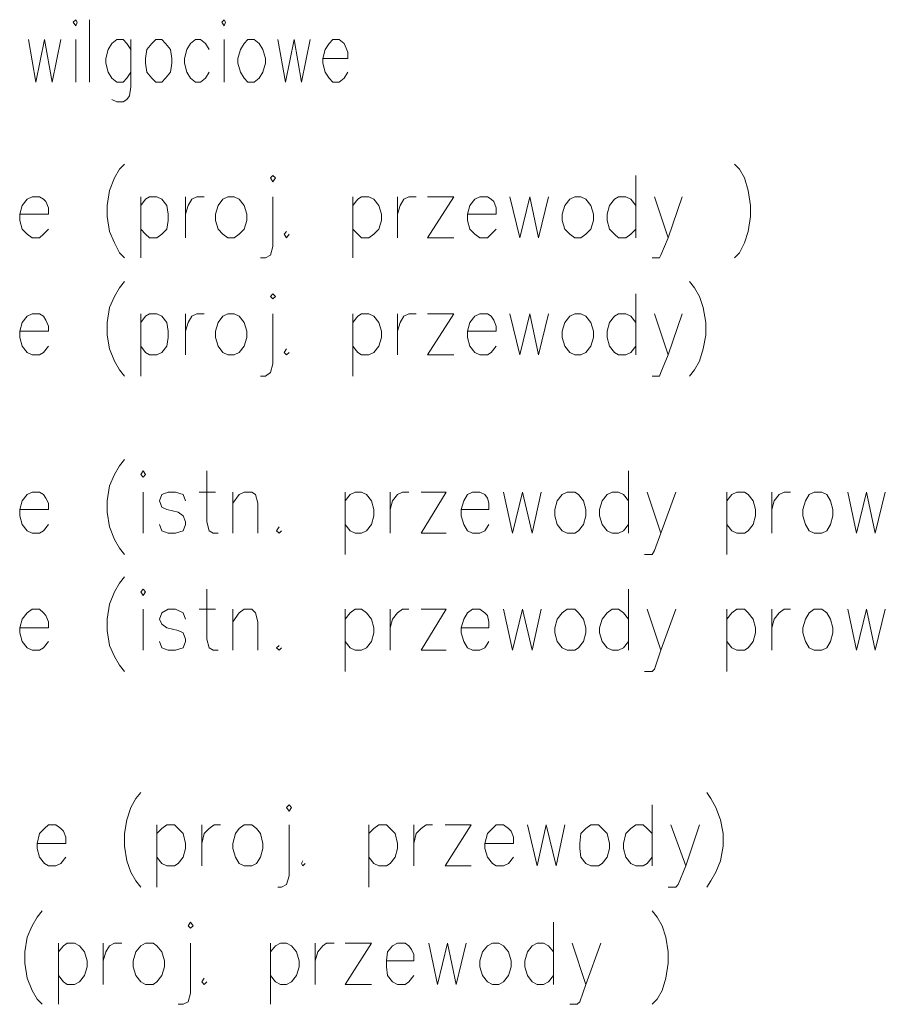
# Model space of a CAD drawing. Header units: inches. Extents: x 1504 to 12593, y -807 to 3183.
# Tile 259 of 271: x 8481 to 8774, y 1583 to 1917. Entities that reach past the tile are written whole.
import ezdxf

# ---------------------------------------------------------------- set-up
doc = ezdxf.new("R2010")
doc.units = ezdxf.units.IN
doc.header["$MEASUREMENT"] = 0
doc.layers.add('at_Entity', color=7, linetype='Continuous')

msp = doc.modelspace()

# ---------------------------------------------------------------- linework, layer by layer
at = {"layer": 'at_Entity', "color": 7, "lineweight": 15}
for p, q in [((8500.09, 1917.02), (8499.24, 1916.18)), ((8499.24, 1916.18), (8500.09, 1914.91)), ((8500.51, 1916.18), (8500.09, 1917.02)), ((8500.09, 1914.91), (8500.51, 1916.18)), ((8504.74, 1895.9), (8504.74, 1917.02)), ((8550.36, 1917.02), (8549.51, 1916.18)), ((8549.51, 1916.18), (8550.36, 1914.91)), ((8550.78, 1916.18), (8550.36, 1917.02)), ((8550.36, 1914.91), (8550.78, 1916.18)), ((8484.04, 1910.26), (8486.57, 1895.9)), ((8486.57, 1895.9), (8489.53, 1910.26)), ((8489.53, 1910.26), (8492.06, 1895.9)), ((8492.06, 1895.9), (8495.02, 1910.26)), ((8500.09, 1910.26), (8500.09, 1895.9)), ((8512.34, 1908.99), (8511.07, 1906.88)), ((8514.03, 1910.26), (8512.34, 1908.99)), ((8516.14, 1910.26), (8514.03, 1910.26)), ((8517.41, 1908.99), (8516.14, 1910.26)), ((8518.67, 1906.88), (8517.41, 1908.99)), ((8518.67, 1910.26), (8518.67, 1894.21)), ((8525.85, 1908.99), (8524.17, 1906.88)), ((8527.13, 1910.26), (8525.85, 1908.99)), ((8529.23, 1910.26), (8527.13, 1910.26)), ((8530.51, 1908.99), (8529.23, 1910.26)), ((8532.19, 1906.88), (8530.51, 1908.99)), ((8538.95, 1908.99), (8537.69, 1906.88)), ((8540.64, 1910.26), (8538.95, 1908.99)), ((8542.33, 1910.26), (8540.64, 1910.26)), ((8544.02, 1908.99), (8542.33, 1910.26)), ((8545.29, 1906.88), (8544.02, 1908.99)), ((8550.36, 1910.26), (8550.36, 1895.9)), ((8557.11, 1908.99), (8555.84, 1906.88)), ((8558.38, 1910.26), (8557.11, 1908.99)), ((8560.49, 1910.26), (8558.38, 1910.26)), ((8562.18, 1908.99), (8560.49, 1910.26)), ((8563.45, 1906.88), (8562.18, 1908.99)), ((8568.52, 1910.26), (8571.05, 1895.9)), ((8571.05, 1895.9), (8574.01, 1910.26)), ((8574.01, 1910.26), (8576.54, 1895.9)), ((8576.54, 1895.9), (8579.5, 1910.26)), ((8585.84, 1908.99), (8584.57, 1906.88)), ((8587.1, 1910.26), (8585.84, 1908.99)), ((8589.22, 1910.26), (8587.1, 1910.26)), ((8590.91, 1908.99), (8589.22, 1910.26)), ((8591.33, 1908.15), (8590.91, 1908.99)), ((8511.07, 1906.88), (8510.23, 1903.92)), ((8524.17, 1906.88), (8523.74, 1903.92)), ((8532.61, 1903.92), (8532.19, 1906.88)), ((8537.69, 1906.88), (8536.84, 1903.92)), ((8555.84, 1906.88), (8555, 1903.92)), ((8564.3, 1903.92), (8563.45, 1906.88)), ((8584.57, 1906.88), (8583.73, 1903.92)), ((8592.17, 1906.04), (8591.33, 1908.15)), ((8592.17, 1903.92), (8592.17, 1906.04)), ((8510.23, 1903.92), (8510.23, 1902.24)), ((8510.23, 1902.24), (8511.07, 1899.28)), ((8523.74, 1903.92), (8523.74, 1902.24)), ((8523.74, 1902.24), (8524.17, 1899.28)), ((8532.19, 1899.28), (8532.61, 1902.24)), ((8532.61, 1902.24), (8532.61, 1903.92)), ((8536.84, 1903.92), (8536.84, 1902.24)), ((8536.84, 1902.24), (8537.69, 1899.28)), ((8555, 1903.92), (8555, 1902.24)), ((8555, 1902.24), (8555.84, 1899.28)), ((8563.45, 1899.28), (8564.3, 1902.24)), ((8564.3, 1902.24), (8564.3, 1903.92)), ((8583.73, 1903.92), (8592.17, 1903.92)), ((8583.73, 1903.92), (8583.73, 1902.24)), ((8583.73, 1902.24), (8584.57, 1899.28)), ((8511.07, 1899.28), (8512.34, 1897.17)), ((8517.41, 1897.17), (8518.67, 1899.28)), ((8524.17, 1899.28), (8525.85, 1897.17)), ((8530.51, 1897.17), (8532.19, 1899.28)), ((8537.69, 1899.28), (8538.95, 1897.17)), ((8544.02, 1897.17), (8545.29, 1899.28)), ((8555.84, 1899.28), (8557.11, 1897.17)), ((8562.18, 1897.17), (8563.45, 1899.28)), ((8584.57, 1899.28), (8585.84, 1897.17)), ((8590.91, 1897.17), (8592.17, 1899.28)), ((8512.34, 1897.17), (8514.03, 1895.9)), ((8514.03, 1895.9), (8516.14, 1895.9)), ((8516.14, 1895.9), (8517.41, 1897.17)), ((8525.85, 1897.17), (8527.13, 1895.9)), ((8527.13, 1895.9), (8529.23, 1895.9)), ((8529.23, 1895.9), (8530.51, 1897.17)), ((8538.95, 1897.17), (8540.64, 1895.9)), ((8540.64, 1895.9), (8542.33, 1895.9)), ((8542.33, 1895.9), (8544.02, 1897.17)), ((8557.11, 1897.17), (8558.38, 1895.9)), ((8558.38, 1895.9), (8560.49, 1895.9)), ((8560.49, 1895.9), (8562.18, 1897.17)), ((8585.84, 1897.17), (8587.1, 1895.9)), ((8587.1, 1895.9), (8589.22, 1895.9)), ((8589.22, 1895.9), (8590.91, 1897.17)), ((8518.67, 1894.21), (8518.25, 1891.25)), ((8514.03, 1889.14), (8512.34, 1889.99)), ((8516.14, 1889.14), (8514.03, 1889.14)), ((8517.41, 1889.99), (8516.14, 1889.14)), ((8518.25, 1891.25), (8517.41, 1889.99)), ((8514.87, 1866.33), (8513.18, 1863.37)), ((8516.56, 1868.02), (8514.87, 1866.33)), ((8723.12, 1868.02), (8724.81, 1866.33)), ((8724.81, 1866.33), (8726.5, 1863.37)), ((8513.18, 1863.37), (8511.49, 1859.15)), ((8566.83, 1864.22), (8565.99, 1863.37)), ((8565.99, 1863.37), (8566.83, 1862.11)), ((8567.67, 1863.37), (8566.83, 1864.22)), ((8566.83, 1862.11), (8567.67, 1863.37)), ((8689.75, 1864.22), (8689.75, 1843.1)), ((8726.5, 1863.37), (8727.76, 1859.15)), ((8511.49, 1859.15), (8510.65, 1854.08)), ((8727.76, 1859.15), (8728.61, 1854.08)), ((8483.62, 1856.19), (8481.93, 1854.08)), ((8485.31, 1857.04), (8483.62, 1856.19)), ((8487.84, 1857.04), (8485.31, 1857.04)), ((8489.11, 1856.19), (8487.84, 1857.04)), ((8489.95, 1855.35), (8489.11, 1856.19)), ((8522.05, 1857.04), (8522.05, 1836.34)), ((8522.05, 1854.08), (8523.74, 1856.19)), ((8523.74, 1856.19), (8525.01, 1857.04)), ((8525.01, 1857.04), (8527.54, 1857.04)), ((8527.54, 1857.04), (8529.23, 1856.19)), ((8529.23, 1856.19), (8530.92, 1854.08)), ((8537.26, 1843.1), (8537.26, 1857.04)), ((8538.1, 1854.08), (8539.37, 1856.19)), ((8539.37, 1856.19), (8541.06, 1857.04)), ((8541.06, 1857.04), (8543.59, 1857.04)), ((8549.93, 1856.19), (8548.25, 1854.08)), ((8551.62, 1857.04), (8549.93, 1856.19)), ((8553.74, 1857.04), (8551.62, 1857.04)), ((8555.43, 1856.19), (8553.74, 1857.04)), ((8557.11, 1854.08), (8555.43, 1856.19)), ((8566.83, 1857.04), (8566.83, 1840.14)), ((8593.86, 1857.04), (8593.86, 1836.34)), ((8593.86, 1854.08), (8595.55, 1856.19)), ((8595.55, 1856.19), (8596.82, 1857.04)), ((8596.82, 1857.04), (8599.35, 1857.04)), ((8599.35, 1857.04), (8601.04, 1856.19)), ((8601.04, 1856.19), (8602.73, 1854.08)), ((8609.07, 1843.1), (8609.07, 1857.04)), ((8609.91, 1854.08), (8611.18, 1856.19)), ((8611.18, 1856.19), (8612.87, 1857.04)), ((8612.87, 1857.04), (8615.4, 1857.04)), ((8619.21, 1857.04), (8628.08, 1857.04)), ((8628.08, 1857.04), (8619.21, 1843.1)), ((8635.26, 1856.19), (8633.57, 1854.08)), ((8636.95, 1857.04), (8635.26, 1856.19)), ((8639.48, 1857.04), (8636.95, 1857.04)), ((8640.75, 1856.19), (8639.48, 1857.04)), ((8641.6, 1855.35), (8640.75, 1856.19)), ((8647.09, 1857.04), (8650.47, 1843.1)), ((8650.47, 1843.1), (8653.84, 1857.04)), ((8653.84, 1857.04), (8656.8, 1843.1)), ((8656.8, 1843.1), (8660.18, 1857.04)), ((8667.36, 1856.19), (8665.67, 1854.08)), ((8669.05, 1857.04), (8667.36, 1856.19)), ((8671.16, 1857.04), (8669.05, 1857.04)), ((8672.85, 1856.19), (8671.16, 1857.04)), ((8674.54, 1854.08), (8672.85, 1856.19)), ((8682.57, 1856.19), (8680.88, 1854.08)), ((8683.83, 1857.04), (8682.57, 1856.19)), ((8686.37, 1857.04), (8683.83, 1857.04)), ((8688.06, 1856.19), (8686.37, 1857.04)), ((8689.75, 1854.08), (8688.06, 1856.19)), ((8696.08, 1857.04), (8700.73, 1843.1)), ((8700.73, 1843.1), (8705.38, 1857.04)), ((8481.93, 1854.08), (8481.08, 1851.12)), ((8490.8, 1853.24), (8489.95, 1855.35)), ((8490.8, 1851.12), (8490.8, 1853.24)), ((8510.65, 1854.08), (8510.65, 1850.28)), ((8530.92, 1854.08), (8531.35, 1851.12)), ((8537.26, 1851.12), (8538.1, 1854.08)), ((8548.25, 1854.08), (8547.4, 1851.12)), ((8557.96, 1851.12), (8557.11, 1854.08)), ((8602.73, 1854.08), (8603.58, 1851.12)), ((8609.07, 1851.12), (8609.91, 1854.08)), ((8633.57, 1854.08), (8632.73, 1851.12)), ((8642.44, 1853.24), (8641.6, 1855.35)), ((8642.44, 1851.12), (8642.44, 1853.24)), ((8665.67, 1854.08), (8664.83, 1851.12)), ((8675.39, 1851.12), (8674.54, 1854.08)), ((8680.88, 1854.08), (8680.03, 1851.12)), ((8728.61, 1854.08), (8728.61, 1850.28)), ((8481.08, 1851.12), (8490.8, 1851.12)), ((8481.08, 1851.12), (8481.08, 1849.01)), ((8481.08, 1849.01), (8481.93, 1846.05)), ((8510.65, 1850.28), (8511.49, 1845.21)), ((8531.35, 1849.01), (8530.92, 1846.05)), ((8531.35, 1851.12), (8531.35, 1849.01)), ((8547.4, 1851.12), (8547.4, 1849.01)), ((8547.4, 1849.01), (8548.25, 1846.05)), ((8557.11, 1846.05), (8557.96, 1849.01)), ((8557.96, 1849.01), (8557.96, 1851.12)), ((8603.58, 1849.01), (8602.73, 1846.05)), ((8603.58, 1851.12), (8603.58, 1849.01)), ((8632.73, 1851.12), (8642.44, 1851.12)), ((8632.73, 1851.12), (8632.73, 1849.01)), ((8632.73, 1849.01), (8633.57, 1846.05)), ((8664.83, 1851.12), (8664.83, 1849.01)), ((8664.83, 1849.01), (8665.67, 1846.05)), ((8674.54, 1846.05), (8675.39, 1849.01)), ((8675.39, 1849.01), (8675.39, 1851.12)), ((8680.03, 1851.12), (8680.03, 1849.01)), ((8680.03, 1849.01), (8680.88, 1846.05)), ((8728.61, 1850.28), (8727.76, 1845.21)), ((8481.93, 1846.05), (8483.62, 1844.37)), ((8489.11, 1844.37), (8490.8, 1846.05)), ((8523.74, 1844.37), (8522.05, 1846.05)), ((8530.92, 1846.05), (8529.23, 1844.37)), ((8548.25, 1846.05), (8549.93, 1844.37)), ((8555.43, 1844.37), (8557.11, 1846.05)), ((8595.55, 1844.37), (8593.86, 1846.05)), ((8602.73, 1846.05), (8601.04, 1844.37)), ((8633.57, 1846.05), (8635.26, 1844.37)), ((8640.75, 1844.37), (8642.44, 1846.05)), ((8665.67, 1846.05), (8667.36, 1844.37)), ((8672.85, 1844.37), (8674.54, 1846.05)), ((8680.88, 1846.05), (8682.57, 1844.37)), ((8688.06, 1844.37), (8689.75, 1846.05)), ((8483.62, 1844.37), (8485.31, 1843.1)), ((8485.31, 1843.1), (8487.84, 1843.1)), ((8487.84, 1843.1), (8489.11, 1844.37)), ((8511.49, 1845.21), (8513.18, 1841.41)), ((8525.01, 1843.1), (8523.74, 1844.37)), ((8527.54, 1843.1), (8525.01, 1843.1)), ((8529.23, 1844.37), (8527.54, 1843.1)), ((8549.93, 1844.37), (8551.62, 1843.1)), ((8551.62, 1843.1), (8553.74, 1843.1)), ((8553.74, 1843.1), (8555.43, 1844.37)), ((8571.48, 1845.21), (8570.63, 1844.37)), ((8570.63, 1844.37), (8571.48, 1843.1)), ((8571.48, 1843.1), (8572.32, 1844.37)), ((8596.82, 1843.1), (8595.55, 1844.37)), ((8599.35, 1843.1), (8596.82, 1843.1)), ((8601.04, 1844.37), (8599.35, 1843.1)), ((8619.21, 1843.1), (8628.08, 1843.1)), ((8635.26, 1844.37), (8636.95, 1843.1)), ((8636.95, 1843.1), (8639.48, 1843.1)), ((8639.48, 1843.1), (8640.75, 1844.37)), ((8667.36, 1844.37), (8669.05, 1843.1)), ((8669.05, 1843.1), (8671.16, 1843.1)), ((8671.16, 1843.1), (8672.85, 1844.37)), ((8682.57, 1844.37), (8683.83, 1843.1)), ((8683.83, 1843.1), (8686.37, 1843.1)), ((8686.37, 1843.1), (8688.06, 1844.37)), ((8700.73, 1843.1), (8698.19, 1837.19)), ((8727.76, 1845.21), (8726.5, 1841.41)), ((8513.18, 1841.41), (8514.87, 1838.03)), ((8566.83, 1840.14), (8565.99, 1837.19)), ((8726.5, 1841.41), (8724.81, 1838.03)), ((8514.87, 1838.03), (8516.56, 1836.34)), ((8564.3, 1836.34), (8562.61, 1836.34)), ((8565.99, 1837.19), (8564.3, 1836.34)), ((8697.77, 1836.34), (8695.24, 1836.34)), ((8698.19, 1837.19), (8697.77, 1836.34)), ((8724.81, 1838.03), (8723.12, 1836.34)), ((8514.87, 1826.2), (8513.18, 1823.25)), ((8516.56, 1828.31), (8514.87, 1826.2)), ((8707.91, 1828.31), (8709.6, 1826.2)), ((8709.6, 1826.2), (8711.29, 1823.25)), ((8513.18, 1823.25), (8511.49, 1819.45)), ((8566.83, 1824.09), (8565.99, 1823.25)), ((8565.99, 1823.25), (8566.83, 1822.4)), ((8567.67, 1823.25), (8566.83, 1824.09)), ((8566.83, 1822.4), (8567.67, 1823.25)), ((8689.75, 1824.09), (8689.75, 1803.39)), ((8711.29, 1823.25), (8712.56, 1819.45)), ((8511.49, 1819.45), (8510.65, 1814.38)), ((8712.56, 1819.45), (8713.4, 1814.38)), ((8483.62, 1816.49), (8481.93, 1814.38)), ((8485.31, 1817.33), (8483.62, 1816.49)), ((8487.84, 1817.33), (8485.31, 1817.33)), ((8489.11, 1816.49), (8487.84, 1817.33)), ((8489.95, 1815.22), (8489.11, 1816.49)), ((8522.05, 1817.33), (8522.05, 1796.21)), ((8522.05, 1814.38), (8523.74, 1816.49)), ((8523.74, 1816.49), (8525.01, 1817.33)), ((8525.01, 1817.33), (8527.54, 1817.33)), ((8527.54, 1817.33), (8529.23, 1816.49)), ((8529.23, 1816.49), (8530.92, 1814.38)), ((8537.26, 1803.39), (8537.26, 1817.33)), ((8538.1, 1814.38), (8539.37, 1816.49)), ((8539.37, 1816.49), (8541.06, 1817.33)), ((8541.06, 1817.33), (8543.59, 1817.33)), ((8549.93, 1816.49), (8548.25, 1814.38)), ((8551.62, 1817.33), (8549.93, 1816.49)), ((8553.74, 1817.33), (8551.62, 1817.33)), ((8555.43, 1816.49), (8553.74, 1817.33)), ((8557.11, 1814.38), (8555.43, 1816.49)), ((8566.83, 1817.33), (8566.83, 1800.44)), ((8593.86, 1817.33), (8593.86, 1796.21)), ((8593.86, 1814.38), (8595.55, 1816.49)), ((8595.55, 1816.49), (8596.82, 1817.33)), ((8596.82, 1817.33), (8599.35, 1817.33)), ((8599.35, 1817.33), (8601.04, 1816.49)), ((8601.04, 1816.49), (8602.73, 1814.38)), ((8609.07, 1803.39), (8609.07, 1817.33)), ((8609.91, 1814.38), (8611.18, 1816.49)), ((8611.18, 1816.49), (8612.87, 1817.33)), ((8612.87, 1817.33), (8615.4, 1817.33)), ((8619.21, 1817.33), (8628.08, 1817.33)), ((8628.08, 1817.33), (8619.21, 1803.39)), ((8635.26, 1816.49), (8633.57, 1814.38)), ((8636.95, 1817.33), (8635.26, 1816.49)), ((8639.48, 1817.33), (8636.95, 1817.33)), ((8640.75, 1816.49), (8639.48, 1817.33)), ((8641.6, 1815.22), (8640.75, 1816.49)), ((8647.09, 1817.33), (8650.47, 1803.39)), ((8650.47, 1803.39), (8653.84, 1817.33)), ((8653.84, 1817.33), (8656.8, 1803.39)), ((8656.8, 1803.39), (8660.18, 1817.33)), ((8667.36, 1816.49), (8665.67, 1814.38)), ((8669.05, 1817.33), (8667.36, 1816.49)), ((8671.16, 1817.33), (8669.05, 1817.33)), ((8672.85, 1816.49), (8671.16, 1817.33)), ((8674.54, 1814.38), (8672.85, 1816.49)), ((8682.57, 1816.49), (8680.88, 1814.38)), ((8683.83, 1817.33), (8682.57, 1816.49)), ((8686.37, 1817.33), (8683.83, 1817.33)), ((8688.06, 1816.49), (8686.37, 1817.33)), ((8689.75, 1814.38), (8688.06, 1816.49)), ((8696.08, 1817.33), (8700.73, 1803.39)), ((8700.73, 1803.39), (8705.38, 1817.33)), ((8481.93, 1814.38), (8481.08, 1811.42)), ((8490.8, 1813.11), (8489.95, 1815.22)), ((8490.8, 1811.42), (8490.8, 1813.11)), ((8510.65, 1814.38), (8510.65, 1810.15)), ((8530.92, 1814.38), (8531.35, 1811.42)), ((8537.26, 1811.42), (8538.1, 1814.38)), ((8548.25, 1814.38), (8547.4, 1811.42)), ((8557.96, 1811.42), (8557.11, 1814.38)), ((8602.73, 1814.38), (8603.58, 1811.42)), ((8609.07, 1811.42), (8609.91, 1814.38)), ((8633.57, 1814.38), (8632.73, 1811.42)), ((8642.44, 1813.11), (8641.6, 1815.22)), ((8642.44, 1811.42), (8642.44, 1813.11)), ((8665.67, 1814.38), (8664.83, 1811.42)), ((8675.39, 1811.42), (8674.54, 1814.38)), ((8680.88, 1814.38), (8680.03, 1811.42)), ((8713.4, 1814.38), (8713.4, 1810.15)), ((8481.08, 1811.42), (8490.8, 1811.42)), ((8481.08, 1811.42), (8481.08, 1809.31)), ((8481.08, 1809.31), (8481.93, 1806.35)), ((8510.65, 1810.15), (8511.49, 1805.51)), ((8531.35, 1809.31), (8530.92, 1806.35)), ((8531.35, 1811.42), (8531.35, 1809.31)), ((8547.4, 1811.42), (8547.4, 1809.31)), ((8547.4, 1809.31), (8548.25, 1806.35)), ((8557.11, 1806.35), (8557.96, 1809.31)), ((8557.96, 1809.31), (8557.96, 1811.42)), ((8603.58, 1809.31), (8602.73, 1806.35)), ((8603.58, 1811.42), (8603.58, 1809.31)), ((8632.73, 1811.42), (8642.44, 1811.42)), ((8632.73, 1811.42), (8632.73, 1809.31)), ((8632.73, 1809.31), (8633.57, 1806.35)), ((8664.83, 1811.42), (8664.83, 1809.31)), ((8664.83, 1809.31), (8665.67, 1806.35)), ((8674.54, 1806.35), (8675.39, 1809.31)), ((8675.39, 1809.31), (8675.39, 1811.42)), ((8680.03, 1811.42), (8680.03, 1809.31)), ((8680.03, 1809.31), (8680.88, 1806.35)), ((8713.4, 1810.15), (8712.56, 1805.51)), ((8481.93, 1806.35), (8483.62, 1804.24)), ((8489.11, 1804.24), (8490.8, 1806.35)), ((8511.49, 1805.51), (8513.18, 1801.28)), ((8523.74, 1804.24), (8522.05, 1806.35)), ((8530.92, 1806.35), (8529.23, 1804.24)), ((8548.25, 1806.35), (8549.93, 1804.24)), ((8555.43, 1804.24), (8557.11, 1806.35)), ((8571.48, 1805.51), (8570.63, 1804.24)), ((8595.55, 1804.24), (8593.86, 1806.35)), ((8602.73, 1806.35), (8601.04, 1804.24)), ((8633.57, 1806.35), (8635.26, 1804.24)), ((8640.75, 1804.24), (8642.44, 1806.35)), ((8665.67, 1806.35), (8667.36, 1804.24)), ((8672.85, 1804.24), (8674.54, 1806.35)), ((8680.88, 1806.35), (8682.57, 1804.24)), ((8688.06, 1804.24), (8689.75, 1806.35)), ((8712.56, 1805.51), (8711.29, 1801.28)), ((8483.62, 1804.24), (8485.31, 1803.39)), ((8485.31, 1803.39), (8487.84, 1803.39)), ((8487.84, 1803.39), (8489.11, 1804.24)), ((8525.01, 1803.39), (8523.74, 1804.24)), ((8527.54, 1803.39), (8525.01, 1803.39)), ((8529.23, 1804.24), (8527.54, 1803.39)), ((8549.93, 1804.24), (8551.62, 1803.39)), ((8551.62, 1803.39), (8553.74, 1803.39)), ((8553.74, 1803.39), (8555.43, 1804.24)), ((8570.63, 1804.24), (8571.48, 1803.39)), ((8571.48, 1803.39), (8572.32, 1804.24)), ((8596.82, 1803.39), (8595.55, 1804.24)), ((8599.35, 1803.39), (8596.82, 1803.39)), ((8601.04, 1804.24), (8599.35, 1803.39)), ((8619.21, 1803.39), (8628.08, 1803.39)), ((8635.26, 1804.24), (8636.95, 1803.39)), ((8636.95, 1803.39), (8639.48, 1803.39)), ((8639.48, 1803.39), (8640.75, 1804.24)), ((8667.36, 1804.24), (8669.05, 1803.39)), ((8669.05, 1803.39), (8671.16, 1803.39)), ((8671.16, 1803.39), (8672.85, 1804.24)), ((8682.57, 1804.24), (8683.83, 1803.39)), ((8683.83, 1803.39), (8686.37, 1803.39)), ((8686.37, 1803.39), (8688.06, 1804.24)), ((8700.73, 1803.39), (8698.19, 1797.48)), ((8513.18, 1801.28), (8514.87, 1798.33)), ((8566.83, 1800.44), (8565.99, 1797.48)), ((8711.29, 1801.28), (8709.6, 1798.33)), ((8514.87, 1798.33), (8516.56, 1796.21)), ((8564.3, 1796.21), (8562.61, 1796.21)), ((8565.99, 1797.48), (8564.3, 1796.21)), ((8697.77, 1796.21), (8695.24, 1796.21)), ((8698.19, 1797.48), (8697.77, 1796.21)), ((8709.6, 1798.33), (8707.91, 1796.21)), ((8514.87, 1765.8), (8513.18, 1762.84)), ((8516.56, 1767.91), (8514.87, 1765.8)), ((8513.18, 1762.84), (8511.49, 1759.04)), ((8522.9, 1764.11), (8522.05, 1762.84)), ((8522.05, 1762.84), (8522.9, 1762)), ((8523.74, 1762.84), (8522.9, 1764.11)), ((8522.9, 1762), (8523.74, 1762.84)), ((8544.44, 1764.11), (8544.44, 1746.79)), ((8687.21, 1764.11), (8687.21, 1742.99)), ((8511.49, 1759.04), (8510.65, 1753.98)), ((8483.62, 1756.08), (8481.93, 1753.98)), ((8485.31, 1756.93), (8483.62, 1756.08)), ((8487.84, 1756.93), (8485.31, 1756.93)), ((8489.11, 1756.08), (8487.84, 1756.93)), ((8489.95, 1754.82), (8489.11, 1756.08)), ((8522.9, 1756.93), (8522.9, 1742.99)), ((8529.23, 1756.08), (8528.39, 1753.98)), ((8531.35, 1756.93), (8529.23, 1756.08)), ((8533.88, 1756.93), (8531.35, 1756.93)), ((8536.41, 1756.08), (8533.88, 1756.93)), ((8537.26, 1753.98), (8536.41, 1756.08)), ((8541.91, 1756.93), (8547.4, 1756.93)), ((8553.31, 1742.99), (8553.31, 1756.93)), ((8553.31, 1753.13), (8555.43, 1756.08)), ((8555.43, 1756.08), (8557.11, 1756.93)), ((8557.11, 1756.93), (8559.65, 1756.93)), ((8559.65, 1756.93), (8560.92, 1756.08)), ((8560.92, 1756.08), (8561.76, 1753.13)), ((8591.33, 1756.93), (8591.33, 1735.81)), ((8591.33, 1753.98), (8593.02, 1756.08)), ((8593.02, 1756.08), (8594.71, 1756.93)), ((8594.71, 1756.93), (8596.82, 1756.93)), ((8596.82, 1756.93), (8598.51, 1756.08)), ((8598.51, 1756.08), (8600.2, 1753.98)), ((8606.53, 1742.99), (8606.53, 1756.93)), ((8607.38, 1753.98), (8609.07, 1756.08)), ((8609.07, 1756.08), (8610.76, 1756.93)), ((8610.76, 1756.93), (8612.87, 1756.93)), ((8617.09, 1756.93), (8625.54, 1756.93)), ((8625.54, 1756.93), (8617.09, 1742.99)), ((8632.73, 1756.08), (8631.46, 1753.98)), ((8634.41, 1756.93), (8632.73, 1756.08)), ((8636.95, 1756.93), (8634.41, 1756.93)), ((8638.64, 1756.08), (8636.95, 1756.93)), ((8639.48, 1754.82), (8638.64, 1756.08)), ((8644.97, 1756.93), (8647.93, 1742.99)), ((8647.93, 1742.99), (8651.31, 1756.93)), ((8651.31, 1756.93), (8654.69, 1742.99)), ((8654.69, 1742.99), (8657.65, 1756.93)), ((8664.83, 1756.08), (8663.14, 1753.98)), ((8666.52, 1756.93), (8664.83, 1756.08)), ((8669.05, 1756.93), (8666.52, 1756.93)), ((8670.31, 1756.08), (8669.05, 1756.93)), ((8672.01, 1753.98), (8670.31, 1756.08)), ((8680.03, 1756.08), (8678.34, 1753.98)), ((8681.72, 1756.93), (8680.03, 1756.08)), ((8683.83, 1756.93), (8681.72, 1756.93)), ((8685.52, 1756.08), (8683.83, 1756.93)), ((8687.21, 1753.98), (8685.52, 1756.08)), ((8693.55, 1756.93), (8698.19, 1742.99)), ((8698.19, 1742.99), (8703.26, 1756.93)), ((8720.58, 1756.93), (8720.58, 1735.81)), ((8720.58, 1753.98), (8722.28, 1756.08)), ((8722.28, 1756.08), (8723.96, 1756.93)), ((8723.96, 1756.93), (8726.5, 1756.93)), ((8726.5, 1756.93), (8727.76, 1756.08)), ((8727.76, 1756.08), (8729.46, 1753.98)), ((8735.79, 1742.99), (8735.79, 1756.93)), ((8736.64, 1753.98), (8738.32, 1756.08)), ((8738.32, 1756.08), (8740.02, 1756.93)), ((8740.02, 1756.93), (8742.12, 1756.93)), ((8748.46, 1756.08), (8747.2, 1753.98)), ((8750.15, 1756.93), (8748.46, 1756.08)), ((8752.69, 1756.93), (8750.15, 1756.93)), ((8754.38, 1756.08), (8752.69, 1756.93)), ((8755.64, 1753.98), (8754.38, 1756.08)), ((8761.56, 1756.93), (8764.51, 1742.99)), ((8764.51, 1742.99), (8767.89, 1756.93)), ((8767.89, 1756.93), (8770.85, 1742.99)), ((8770.85, 1742.99), (8774.22, 1756.93)), ((8481.93, 1753.98), (8481.08, 1751.01)), ((8490.8, 1753.13), (8489.95, 1754.82)), ((8490.8, 1751.01), (8490.8, 1753.13)), ((8510.65, 1753.98), (8510.65, 1750.17)), ((8528.39, 1753.98), (8529.23, 1751.86)), ((8561.76, 1753.13), (8561.76, 1742.99)), ((8600.2, 1753.98), (8601.04, 1751.01)), ((8606.53, 1751.01), (8607.38, 1753.98)), ((8631.46, 1753.98), (8630.61, 1751.01)), ((8639.91, 1753.13), (8639.48, 1754.82)), ((8639.91, 1751.01), (8639.91, 1753.13)), ((8663.14, 1753.98), (8662.29, 1751.01)), ((8672.85, 1751.01), (8672.01, 1753.98)), ((8678.34, 1753.98), (8677.49, 1751.01)), ((8729.46, 1753.98), (8730.3, 1751.01)), ((8735.79, 1751.01), (8736.64, 1753.98)), ((8747.2, 1753.98), (8746.35, 1751.01)), ((8756.48, 1751.01), (8755.64, 1753.98)), ((8481.08, 1751.01), (8490.8, 1751.01)), ((8481.08, 1751.01), (8481.08, 1748.9)), ((8481.08, 1748.9), (8481.93, 1745.95)), ((8510.65, 1750.17), (8511.49, 1745.1)), ((8529.23, 1751.86), (8530.92, 1751.01)), ((8530.92, 1751.01), (8534.73, 1750.17)), ((8534.73, 1750.17), (8536.41, 1748.9)), ((8536.41, 1748.9), (8537.26, 1746.79)), ((8601.04, 1748.9), (8600.2, 1745.95)), ((8601.04, 1751.01), (8601.04, 1748.9)), ((8630.61, 1751.01), (8639.91, 1751.01)), ((8630.61, 1751.01), (8630.61, 1748.9)), ((8630.61, 1748.9), (8631.46, 1745.95)), ((8662.29, 1751.01), (8662.29, 1748.9)), ((8662.29, 1748.9), (8663.14, 1745.95)), ((8672.01, 1745.95), (8672.85, 1748.9)), ((8672.85, 1748.9), (8672.85, 1751.01)), ((8677.49, 1751.01), (8677.49, 1748.9)), ((8677.49, 1748.9), (8678.34, 1745.95)), ((8730.3, 1748.9), (8729.46, 1745.95)), ((8730.3, 1751.01), (8730.3, 1748.9)), ((8746.35, 1751.01), (8746.35, 1748.9)), ((8746.35, 1748.9), (8747.2, 1745.95)), ((8755.64, 1745.95), (8756.48, 1748.9)), ((8756.48, 1748.9), (8756.48, 1751.01)), ((8481.93, 1745.95), (8483.62, 1743.83)), ((8489.11, 1743.83), (8490.8, 1745.95)), ((8529.23, 1743.83), (8528.39, 1745.95)), ((8537.26, 1745.95), (8536.41, 1743.83)), ((8537.26, 1746.79), (8537.26, 1745.95)), ((8544.44, 1746.79), (8545.29, 1743.83)), ((8593.02, 1743.83), (8591.33, 1745.95)), ((8600.2, 1745.95), (8598.51, 1743.83)), ((8631.46, 1745.95), (8632.73, 1743.83)), ((8638.64, 1743.83), (8639.91, 1745.95)), ((8663.14, 1745.95), (8664.83, 1743.83)), ((8670.31, 1743.83), (8672.01, 1745.95)), ((8678.34, 1745.95), (8680.03, 1743.83)), ((8685.52, 1743.83), (8687.21, 1745.95)), ((8722.28, 1743.83), (8720.58, 1745.95)), ((8729.46, 1745.95), (8727.76, 1743.83)), ((8747.2, 1745.95), (8748.46, 1743.83)), ((8754.38, 1743.83), (8755.64, 1745.95)), ((8483.62, 1743.83), (8485.31, 1742.99)), ((8485.31, 1742.99), (8487.84, 1742.99)), ((8487.84, 1742.99), (8489.11, 1743.83)), ((8511.49, 1745.1), (8513.18, 1740.88)), ((8531.35, 1742.99), (8529.23, 1743.83)), ((8533.88, 1742.99), (8531.35, 1742.99)), ((8536.41, 1743.83), (8533.88, 1742.99)), ((8545.29, 1743.83), (8546.55, 1742.99)), ((8546.55, 1742.99), (8548.25, 1742.99)), ((8568.94, 1745.1), (8568.1, 1743.83)), ((8568.1, 1743.83), (8568.94, 1742.99)), ((8568.94, 1742.99), (8569.79, 1743.83)), ((8594.71, 1742.99), (8593.02, 1743.83)), ((8596.82, 1742.99), (8594.71, 1742.99)), ((8598.51, 1743.83), (8596.82, 1742.99)), ((8617.09, 1742.99), (8625.54, 1742.99)), ((8632.73, 1743.83), (8634.41, 1742.99)), ((8634.41, 1742.99), (8636.95, 1742.99)), ((8636.95, 1742.99), (8638.64, 1743.83)), ((8664.83, 1743.83), (8666.52, 1742.99)), ((8666.52, 1742.99), (8669.05, 1742.99)), ((8669.05, 1742.99), (8670.31, 1743.83)), ((8680.03, 1743.83), (8681.72, 1742.99)), ((8681.72, 1742.99), (8683.83, 1742.99)), ((8683.83, 1742.99), (8685.52, 1743.83)), ((8698.19, 1742.99), (8696.08, 1737.08)), ((8723.96, 1742.99), (8722.28, 1743.83)), ((8726.5, 1742.99), (8723.96, 1742.99)), ((8727.76, 1743.83), (8726.5, 1742.99)), ((8748.46, 1743.83), (8750.15, 1742.99)), ((8750.15, 1742.99), (8752.69, 1742.99)), ((8752.69, 1742.99), (8754.38, 1743.83)), ((8513.18, 1740.88), (8514.87, 1737.92)), ((8514.87, 1737.92), (8516.56, 1735.81)), ((8695.24, 1735.81), (8692.7, 1735.81)), ((8696.08, 1737.08), (8695.24, 1735.81)), ((8514.87, 1726.09), (8513.18, 1723.14)), ((8516.56, 1728.21), (8514.87, 1726.09)), ((8513.18, 1723.14), (8511.49, 1718.91)), ((8522.9, 1723.98), (8522.05, 1723.14)), ((8522.05, 1723.14), (8522.9, 1721.87)), ((8523.74, 1723.14), (8522.9, 1723.98)), ((8522.9, 1721.87), (8523.74, 1723.14)), ((8544.44, 1723.98), (8544.44, 1707.09)), ((8687.21, 1723.98), (8687.21, 1703.29)), ((8511.49, 1718.91), (8510.65, 1713.85)), ((8483.62, 1715.96), (8481.93, 1713.85)), ((8485.31, 1717.22), (8483.62, 1715.96)), ((8487.84, 1717.22), (8485.31, 1717.22)), ((8489.11, 1715.96), (8487.84, 1717.22)), ((8489.95, 1715.11), (8489.11, 1715.96)), ((8522.9, 1717.22), (8522.9, 1703.29)), ((8529.23, 1715.96), (8528.39, 1713.85)), ((8531.35, 1717.22), (8529.23, 1715.96)), ((8533.88, 1717.22), (8531.35, 1717.22)), ((8536.41, 1715.96), (8533.88, 1717.22)), ((8537.26, 1713.85), (8536.41, 1715.96)), ((8541.91, 1717.22), (8547.4, 1717.22)), ((8553.31, 1703.29), (8553.31, 1717.22)), ((8553.31, 1713), (8555.43, 1715.96)), ((8555.43, 1715.96), (8557.11, 1717.22)), ((8557.11, 1717.22), (8559.65, 1717.22)), ((8559.65, 1717.22), (8560.92, 1715.96)), ((8560.92, 1715.96), (8561.76, 1713)), ((8591.33, 1717.22), (8591.33, 1696.11)), ((8591.33, 1713.85), (8593.02, 1715.96)), ((8593.02, 1715.96), (8594.71, 1717.22)), ((8594.71, 1717.22), (8596.82, 1717.22)), ((8596.82, 1717.22), (8598.51, 1715.96)), ((8598.51, 1715.96), (8600.2, 1713.85)), ((8606.53, 1703.29), (8606.53, 1717.22)), ((8607.38, 1713.85), (8609.07, 1715.96)), ((8609.07, 1715.96), (8610.76, 1717.22)), ((8610.76, 1717.22), (8612.87, 1717.22)), ((8617.09, 1717.22), (8625.54, 1717.22)), ((8625.54, 1717.22), (8617.09, 1703.29)), ((8632.73, 1715.96), (8631.46, 1713.85)), ((8634.41, 1717.22), (8632.73, 1715.96)), ((8636.95, 1717.22), (8634.41, 1717.22)), ((8638.64, 1715.96), (8636.95, 1717.22)), ((8639.48, 1715.11), (8638.64, 1715.96)), ((8644.97, 1717.22), (8647.93, 1703.29)), ((8647.93, 1703.29), (8651.31, 1717.22)), ((8651.31, 1717.22), (8654.69, 1703.29)), ((8654.69, 1703.29), (8657.65, 1717.22)), ((8664.83, 1715.96), (8663.14, 1713.85)), ((8666.52, 1717.22), (8664.83, 1715.96)), ((8669.05, 1717.22), (8666.52, 1717.22)), ((8670.31, 1715.96), (8669.05, 1717.22)), ((8672.01, 1713.85), (8670.31, 1715.96)), ((8680.03, 1715.96), (8678.34, 1713.85)), ((8681.72, 1717.22), (8680.03, 1715.96)), ((8683.83, 1717.22), (8681.72, 1717.22)), ((8685.52, 1715.96), (8683.83, 1717.22)), ((8687.21, 1713.85), (8685.52, 1715.96)), ((8693.55, 1717.22), (8698.19, 1703.29)), ((8698.19, 1703.29), (8703.26, 1717.22)), ((8720.58, 1717.22), (8720.58, 1696.11)), ((8720.58, 1713.85), (8722.28, 1715.96)), ((8722.28, 1715.96), (8723.96, 1717.22)), ((8723.96, 1717.22), (8726.5, 1717.22)), ((8726.5, 1717.22), (8727.76, 1715.96)), ((8727.76, 1715.96), (8729.46, 1713.85)), ((8735.79, 1703.29), (8735.79, 1717.22)), ((8736.64, 1713.85), (8738.32, 1715.96)), ((8738.32, 1715.96), (8740.02, 1717.22)), ((8740.02, 1717.22), (8742.12, 1717.22)), ((8748.46, 1715.96), (8747.2, 1713.85)), ((8750.15, 1717.22), (8748.46, 1715.96)), ((8752.69, 1717.22), (8750.15, 1717.22)), ((8754.38, 1715.96), (8752.69, 1717.22)), ((8755.64, 1713.85), (8754.38, 1715.96)), ((8761.56, 1717.22), (8764.51, 1703.29)), ((8764.51, 1703.29), (8767.89, 1717.22)), ((8767.89, 1717.22), (8770.85, 1703.29)), ((8770.85, 1703.29), (8774.22, 1717.22)), ((8481.93, 1713.85), (8481.08, 1710.89)), ((8490.8, 1713), (8489.95, 1715.11)), ((8490.8, 1710.89), (8490.8, 1713)), ((8510.65, 1713.85), (8510.65, 1710.04)), ((8528.39, 1713.85), (8529.23, 1712.15)), ((8529.23, 1712.15), (8530.92, 1710.89)), ((8561.76, 1713), (8561.76, 1703.29)), ((8600.2, 1713.85), (8601.04, 1710.89)), ((8606.53, 1710.89), (8607.38, 1713.85)), ((8631.46, 1713.85), (8630.61, 1710.89)), ((8639.91, 1713), (8639.48, 1715.11)), ((8639.91, 1710.89), (8639.91, 1713)), ((8663.14, 1713.85), (8662.29, 1710.89)), ((8672.85, 1710.89), (8672.01, 1713.85)), ((8678.34, 1713.85), (8677.49, 1710.89)), ((8729.46, 1713.85), (8730.3, 1710.89)), ((8735.79, 1710.89), (8736.64, 1713.85)), ((8747.2, 1713.85), (8746.35, 1710.89)), ((8756.48, 1710.89), (8755.64, 1713.85)), ((8481.08, 1710.89), (8490.8, 1710.89)), ((8481.08, 1710.89), (8481.08, 1709.19)), ((8481.08, 1709.19), (8481.93, 1706.24)), ((8510.65, 1710.04), (8511.49, 1704.97)), ((8530.92, 1710.89), (8534.73, 1710.04)), ((8534.73, 1710.04), (8536.41, 1709.19)), ((8536.41, 1709.19), (8537.26, 1707.09)), ((8601.04, 1709.19), (8600.2, 1706.24)), ((8601.04, 1710.89), (8601.04, 1709.19)), ((8630.61, 1710.89), (8639.91, 1710.89)), ((8630.61, 1710.89), (8630.61, 1709.19)), ((8630.61, 1709.19), (8631.46, 1706.24)), ((8662.29, 1710.89), (8662.29, 1709.19)), ((8662.29, 1709.19), (8663.14, 1706.24)), ((8672.01, 1706.24), (8672.85, 1709.19)), ((8672.85, 1709.19), (8672.85, 1710.89)), ((8677.49, 1710.89), (8677.49, 1709.19)), ((8677.49, 1709.19), (8678.34, 1706.24)), ((8730.3, 1709.19), (8729.46, 1706.24)), ((8730.3, 1710.89), (8730.3, 1709.19)), ((8746.35, 1710.89), (8746.35, 1709.19)), ((8746.35, 1709.19), (8747.2, 1706.24)), ((8755.64, 1706.24), (8756.48, 1709.19)), ((8756.48, 1709.19), (8756.48, 1710.89)), ((8481.93, 1706.24), (8483.62, 1704.13)), ((8489.11, 1704.13), (8490.8, 1706.24)), ((8529.23, 1704.13), (8528.39, 1706.24)), ((8537.26, 1706.24), (8536.41, 1704.13)), ((8537.26, 1707.09), (8537.26, 1706.24)), ((8544.44, 1707.09), (8545.29, 1704.13)), ((8593.02, 1704.13), (8591.33, 1706.24)), ((8600.2, 1706.24), (8598.51, 1704.13)), ((8631.46, 1706.24), (8632.73, 1704.13)), ((8638.64, 1704.13), (8639.91, 1706.24)), ((8663.14, 1706.24), (8664.83, 1704.13)), ((8670.31, 1704.13), (8672.01, 1706.24)), ((8678.34, 1706.24), (8680.03, 1704.13)), ((8685.52, 1704.13), (8687.21, 1706.24)), ((8722.28, 1704.13), (8720.58, 1706.24)), ((8729.46, 1706.24), (8727.76, 1704.13)), ((8747.2, 1706.24), (8748.46, 1704.13)), ((8754.38, 1704.13), (8755.64, 1706.24)), ((8483.62, 1704.13), (8485.31, 1703.29)), ((8485.31, 1703.29), (8487.84, 1703.29)), ((8487.84, 1703.29), (8489.11, 1704.13)), ((8511.49, 1704.97), (8513.18, 1701.17)), ((8531.35, 1703.29), (8529.23, 1704.13)), ((8533.88, 1703.29), (8531.35, 1703.29)), ((8536.41, 1704.13), (8533.88, 1703.29)), ((8545.29, 1704.13), (8546.55, 1703.29)), ((8546.55, 1703.29), (8548.25, 1703.29)), ((8568.94, 1704.97), (8568.1, 1704.13)), ((8568.1, 1704.13), (8568.94, 1703.29)), ((8568.94, 1703.29), (8569.79, 1704.13)), ((8594.71, 1703.29), (8593.02, 1704.13)), ((8596.82, 1703.29), (8594.71, 1703.29)), ((8598.51, 1704.13), (8596.82, 1703.29)), ((8617.09, 1703.29), (8625.54, 1703.29)), ((8632.73, 1704.13), (8634.41, 1703.29)), ((8634.41, 1703.29), (8636.95, 1703.29)), ((8636.95, 1703.29), (8638.64, 1704.13)), ((8664.83, 1704.13), (8666.52, 1703.29)), ((8666.52, 1703.29), (8669.05, 1703.29)), ((8669.05, 1703.29), (8670.31, 1704.13)), ((8680.03, 1704.13), (8681.72, 1703.29)), ((8681.72, 1703.29), (8683.83, 1703.29)), ((8683.83, 1703.29), (8685.52, 1704.13)), ((8698.19, 1703.29), (8696.08, 1696.95)), ((8723.96, 1703.29), (8722.28, 1704.13)), ((8726.5, 1703.29), (8723.96, 1703.29)), ((8727.76, 1704.13), (8726.5, 1703.29)), ((8748.46, 1704.13), (8750.15, 1703.29)), ((8750.15, 1703.29), (8752.69, 1703.29)), ((8752.69, 1703.29), (8754.38, 1704.13)), ((8513.18, 1701.17), (8514.87, 1698.22)), ((8514.87, 1698.22), (8516.56, 1696.11)), ((8695.24, 1696.11), (8692.7, 1696.11)), ((8696.08, 1696.95), (8695.24, 1696.11)), ((8520.36, 1653.02), (8518.67, 1650.06)), ((8522.05, 1655.13), (8520.36, 1653.02)), ((8713.82, 1655.13), (8715.09, 1653.02)), ((8715.09, 1653.02), (8716.78, 1650.06)), ((8518.67, 1650.06), (8517.41, 1645.84)), ((8572.32, 1650.91), (8571.48, 1650.06)), ((8571.48, 1650.06), (8572.32, 1648.79)), ((8573.17, 1650.06), (8572.32, 1650.91)), ((8572.32, 1648.79), (8573.17, 1650.06)), ((8695.24, 1650.91), (8695.24, 1630.21)), ((8716.78, 1650.06), (8718.47, 1645.84)), ((8517.41, 1645.84), (8516.56, 1641.19)), ((8718.47, 1645.84), (8719.31, 1641.19)), ((8489.53, 1642.88), (8487.84, 1641.19)), ((8490.8, 1644.15), (8489.53, 1642.88)), ((8493.33, 1644.15), (8490.8, 1644.15)), ((8495.02, 1642.88), (8493.33, 1644.15)), ((8495.87, 1642.04), (8495.02, 1642.88)), ((8496.71, 1639.92), (8495.87, 1642.04)), ((8527.54, 1644.15), (8527.54, 1623.03)), ((8527.54, 1641.19), (8529.23, 1642.88)), ((8529.23, 1642.88), (8530.92, 1644.15)), ((8530.92, 1644.15), (8533.46, 1644.15)), ((8533.46, 1644.15), (8534.73, 1642.88)), ((8534.73, 1642.88), (8536.41, 1641.19)), ((8542.75, 1630.21), (8542.75, 1644.15)), ((8543.59, 1641.19), (8545.29, 1642.88)), ((8545.29, 1642.88), (8546.97, 1644.15)), ((8546.97, 1644.15), (8549.09, 1644.15)), ((8555.43, 1642.88), (8554.15, 1641.19)), ((8557.11, 1644.15), (8555.43, 1642.88)), ((8559.65, 1644.15), (8557.11, 1644.15)), ((8561.33, 1642.88), (8559.65, 1644.15)), ((8562.61, 1641.19), (8561.33, 1642.88)), ((8572.32, 1644.15), (8572.32, 1626.83)), ((8599.35, 1644.15), (8599.35, 1623.03)), ((8599.35, 1641.19), (8601.04, 1642.88)), ((8601.04, 1642.88), (8602.73, 1644.15)), ((8602.73, 1644.15), (8605.27, 1644.15)), ((8605.27, 1644.15), (8606.53, 1642.88)), ((8606.53, 1642.88), (8608.22, 1641.19)), ((8614.56, 1630.21), (8614.56, 1644.15)), ((8615.4, 1641.19), (8617.09, 1642.88)), ((8617.09, 1642.88), (8618.78, 1644.15)), ((8618.78, 1644.15), (8620.9, 1644.15)), ((8625.12, 1644.15), (8633.99, 1644.15)), ((8633.99, 1644.15), (8625.12, 1630.21)), ((8641.17, 1642.88), (8639.48, 1641.19)), ((8642.44, 1644.15), (8641.17, 1642.88)), ((8644.97, 1644.15), (8642.44, 1644.15)), ((8646.66, 1642.88), (8644.97, 1644.15)), ((8647.51, 1642.04), (8646.66, 1642.88)), ((8648.35, 1639.92), (8647.51, 1642.04)), ((8653, 1644.15), (8656.38, 1630.21)), ((8656.38, 1630.21), (8659.34, 1644.15)), ((8659.34, 1644.15), (8662.71, 1630.21)), ((8662.71, 1630.21), (8665.67, 1644.15)), ((8672.85, 1642.88), (8671.16, 1641.19)), ((8674.54, 1644.15), (8672.85, 1642.88)), ((8677.08, 1644.15), (8674.54, 1644.15)), ((8678.34, 1642.88), (8677.08, 1644.15)), ((8680.03, 1641.19), (8678.34, 1642.88)), ((8688.06, 1642.88), (8686.37, 1641.19)), ((8689.75, 1644.15), (8688.06, 1642.88)), ((8692.28, 1644.15), (8689.75, 1644.15)), ((8693.55, 1642.88), (8692.28, 1644.15)), ((8695.24, 1641.19), (8693.55, 1642.88)), ((8701.57, 1644.15), (8706.64, 1630.21)), ((8706.64, 1630.21), (8711.29, 1644.15)), ((8487.84, 1641.19), (8487, 1637.81)), ((8496.71, 1637.81), (8496.71, 1639.92)), ((8516.56, 1641.19), (8516.56, 1636.97)), ((8536.41, 1641.19), (8537.26, 1637.81)), ((8542.75, 1637.81), (8543.59, 1641.19)), ((8554.15, 1641.19), (8553.31, 1637.81)), ((8563.45, 1637.81), (8562.61, 1641.19)), ((8608.22, 1641.19), (8609.07, 1637.81)), ((8614.56, 1637.81), (8615.4, 1641.19)), ((8639.48, 1641.19), (8638.64, 1637.81)), ((8648.35, 1637.81), (8648.35, 1639.92)), ((8671.16, 1641.19), (8670.74, 1637.81)), ((8680.88, 1637.81), (8680.03, 1641.19)), ((8686.37, 1641.19), (8685.52, 1637.81)), ((8719.31, 1641.19), (8719.31, 1636.97)), ((8487, 1637.81), (8496.71, 1637.81)), ((8487, 1637.81), (8487, 1636.12)), ((8487, 1636.12), (8487.84, 1633.16)), ((8516.56, 1636.97), (8517.41, 1631.9)), ((8537.26, 1636.12), (8536.41, 1633.16)), ((8537.26, 1637.81), (8537.26, 1636.12)), ((8553.31, 1637.81), (8553.31, 1636.12)), ((8553.31, 1636.12), (8554.15, 1633.16)), ((8562.61, 1633.16), (8563.45, 1636.12)), ((8563.45, 1636.12), (8563.45, 1637.81)), ((8609.07, 1636.12), (8608.22, 1633.16)), ((8609.07, 1637.81), (8609.07, 1636.12)), ((8638.64, 1637.81), (8648.35, 1637.81)), ((8638.64, 1637.81), (8638.64, 1636.12)), ((8638.64, 1636.12), (8639.48, 1633.16)), ((8670.74, 1637.81), (8670.74, 1636.12)), ((8670.74, 1636.12), (8671.16, 1633.16)), ((8680.03, 1633.16), (8680.88, 1636.12)), ((8680.88, 1636.12), (8680.88, 1637.81)), ((8685.52, 1637.81), (8685.52, 1636.12)), ((8685.52, 1636.12), (8686.37, 1633.16)), ((8719.31, 1636.97), (8718.47, 1631.9)), ((8487.84, 1633.16), (8489.53, 1631.05)), ((8495.02, 1631.05), (8496.71, 1633.16)), ((8517.41, 1631.9), (8518.67, 1628.1)), ((8529.23, 1631.05), (8527.54, 1633.16)), ((8536.41, 1633.16), (8534.73, 1631.05)), ((8554.15, 1633.16), (8555.43, 1631.05)), ((8561.33, 1631.05), (8562.61, 1633.16)), ((8576.97, 1631.9), (8576.54, 1631.05)), ((8601.04, 1631.05), (8599.35, 1633.16)), ((8608.22, 1633.16), (8606.53, 1631.05)), ((8639.48, 1633.16), (8641.17, 1631.05)), ((8646.66, 1631.05), (8648.35, 1633.16)), ((8671.16, 1633.16), (8672.85, 1631.05)), ((8678.34, 1631.05), (8680.03, 1633.16)), ((8686.37, 1633.16), (8688.06, 1631.05)), ((8693.55, 1631.05), (8695.24, 1633.16)), ((8718.47, 1631.9), (8716.78, 1628.1)), ((8489.53, 1631.05), (8490.8, 1630.21)), ((8490.8, 1630.21), (8493.33, 1630.21)), ((8493.33, 1630.21), (8495.02, 1631.05)), ((8530.92, 1630.21), (8529.23, 1631.05)), ((8533.46, 1630.21), (8530.92, 1630.21)), ((8534.73, 1631.05), (8533.46, 1630.21)), ((8555.43, 1631.05), (8557.11, 1630.21)), ((8557.11, 1630.21), (8559.65, 1630.21)), ((8559.65, 1630.21), (8561.33, 1631.05)), ((8576.54, 1631.05), (8576.97, 1630.21)), ((8576.97, 1630.21), (8577.81, 1631.05)), ((8602.73, 1630.21), (8601.04, 1631.05)), ((8605.27, 1630.21), (8602.73, 1630.21)), ((8606.53, 1631.05), (8605.27, 1630.21)), ((8625.12, 1630.21), (8633.99, 1630.21)), ((8641.17, 1631.05), (8642.44, 1630.21)), ((8642.44, 1630.21), (8644.97, 1630.21)), ((8644.97, 1630.21), (8646.66, 1631.05)), ((8672.85, 1631.05), (8674.54, 1630.21)), ((8674.54, 1630.21), (8677.08, 1630.21)), ((8677.08, 1630.21), (8678.34, 1631.05)), ((8688.06, 1631.05), (8689.75, 1630.21)), ((8689.75, 1630.21), (8692.28, 1630.21)), ((8692.28, 1630.21), (8693.55, 1631.05)), ((8706.64, 1630.21), (8704.11, 1623.87)), ((8518.67, 1628.1), (8520.36, 1625.14)), ((8520.36, 1625.14), (8522.05, 1623.03)), ((8572.32, 1626.83), (8571.48, 1623.87)), ((8715.09, 1625.14), (8713.82, 1623.03)), ((8716.78, 1628.1), (8715.09, 1625.14)), ((8569.79, 1623.03), (8568.52, 1623.03)), ((8571.48, 1623.87), (8569.79, 1623.03)), ((8703.26, 1623.03), (8700.73, 1623.03)), ((8704.11, 1623.87), (8703.26, 1623.03)), ((8487, 1612.89), (8485.31, 1609.93)), ((8488.68, 1615), (8487, 1612.89)), ((8695.24, 1615), (8696.93, 1612.89)), ((8696.93, 1612.89), (8698.62, 1609.93)), ((8485.31, 1609.93), (8483.62, 1606.13)), ((8538.95, 1611.2), (8538.1, 1609.93)), ((8538.1, 1609.93), (8538.95, 1609.09)), ((8539.79, 1609.93), (8538.95, 1611.2)), ((8538.95, 1609.09), (8539.79, 1609.93)), ((8661.87, 1611.2), (8661.87, 1590.08)), ((8698.62, 1609.93), (8699.89, 1606.13)), ((8483.62, 1606.13), (8482.77, 1601.06)), ((8699.89, 1606.13), (8700.73, 1601.06)), ((8494.18, 1604.02), (8494.18, 1583.32)), ((8494.18, 1601.06), (8495.87, 1603.18)), ((8495.87, 1603.18), (8497.13, 1604.02)), ((8497.13, 1604.02), (8499.67, 1604.02)), ((8499.67, 1604.02), (8501.36, 1603.18)), ((8501.36, 1603.18), (8503.05, 1601.06)), ((8509.38, 1590.08), (8509.38, 1604.02)), ((8510.23, 1601.06), (8511.49, 1603.18)), ((8511.49, 1603.18), (8513.18, 1604.02)), ((8513.18, 1604.02), (8515.72, 1604.02)), ((8522.05, 1603.18), (8520.36, 1601.06)), ((8523.74, 1604.02), (8522.05, 1603.18)), ((8526.28, 1604.02), (8523.74, 1604.02)), ((8527.54, 1603.18), (8526.28, 1604.02)), ((8529.23, 1601.06), (8527.54, 1603.18)), ((8538.95, 1604.02), (8538.95, 1587.13)), ((8565.99, 1604.02), (8565.99, 1583.32)), ((8565.99, 1601.06), (8567.67, 1603.18)), ((8567.67, 1603.18), (8569.36, 1604.02)), ((8569.36, 1604.02), (8571.48, 1604.02)), ((8571.48, 1604.02), (8573.17, 1603.18)), ((8573.17, 1603.18), (8574.86, 1601.06)), ((8581.19, 1590.08), (8581.19, 1604.02)), ((8582.04, 1601.06), (8583.73, 1603.18)), ((8583.73, 1603.18), (8584.99, 1604.02)), ((8584.99, 1604.02), (8587.53, 1604.02)), ((8591.33, 1604.02), (8600.2, 1604.02)), ((8600.2, 1604.02), (8591.33, 1590.08)), ((8607.38, 1603.18), (8605.69, 1601.06)), ((8609.07, 1604.02), (8607.38, 1603.18)), ((8611.6, 1604.02), (8609.07, 1604.02)), ((8612.87, 1603.18), (8611.6, 1604.02)), ((8613.72, 1601.91), (8612.87, 1603.18)), ((8614.56, 1600.22), (8613.72, 1601.91)), ((8619.63, 1604.02), (8622.58, 1590.08)), ((8622.58, 1590.08), (8625.96, 1604.02)), ((8625.96, 1604.02), (8628.92, 1590.08)), ((8628.92, 1590.08), (8632.3, 1604.02)), ((8639.48, 1603.18), (8637.79, 1601.06)), ((8641.17, 1604.02), (8639.48, 1603.18)), ((8643.29, 1604.02), (8641.17, 1604.02)), ((8644.97, 1603.18), (8643.29, 1604.02)), ((8646.66, 1601.06), (8644.97, 1603.18)), ((8654.69, 1603.18), (8653, 1601.06)), ((8656.38, 1604.02), (8654.69, 1603.18)), ((8658.49, 1604.02), (8656.38, 1604.02)), ((8660.18, 1603.18), (8658.49, 1604.02)), ((8661.87, 1601.06), (8660.18, 1603.18)), ((8668.21, 1604.02), (8672.85, 1590.08)), ((8672.85, 1590.08), (8677.92, 1604.02)), ((8482.77, 1601.06), (8482.77, 1597.26)), ((8503.05, 1601.06), (8503.89, 1598.11)), ((8509.38, 1598.11), (8510.23, 1601.06)), ((8520.36, 1601.06), (8519.52, 1598.11)), ((8530.08, 1598.11), (8529.23, 1601.06)), ((8574.86, 1601.06), (8575.7, 1598.11)), ((8581.19, 1598.11), (8582.04, 1601.06)), ((8605.69, 1601.06), (8605.27, 1598.11)), ((8614.56, 1598.11), (8614.56, 1600.22)), ((8637.79, 1601.06), (8636.95, 1598.11)), ((8647.51, 1598.11), (8646.66, 1601.06)), ((8653, 1601.06), (8652.15, 1598.11)), ((8700.73, 1601.06), (8700.73, 1597.26)), ((8482.77, 1597.26), (8483.62, 1592.19)), ((8503.89, 1596), (8503.05, 1593.04)), ((8503.89, 1598.11), (8503.89, 1596)), ((8519.52, 1598.11), (8519.52, 1596)), ((8519.52, 1596), (8520.36, 1593.04)), ((8529.23, 1593.04), (8530.08, 1596)), ((8530.08, 1596), (8530.08, 1598.11)), ((8575.7, 1596), (8574.86, 1593.04)), ((8575.7, 1598.11), (8575.7, 1596)), ((8605.27, 1598.11), (8614.56, 1598.11)), ((8605.27, 1598.11), (8605.27, 1596)), ((8605.27, 1596), (8605.69, 1593.04)), ((8636.95, 1598.11), (8636.95, 1596)), ((8636.95, 1596), (8637.79, 1593.04)), ((8646.66, 1593.04), (8647.51, 1596)), ((8647.51, 1596), (8647.51, 1598.11)), ((8652.15, 1598.11), (8652.15, 1596)), ((8652.15, 1596), (8653, 1593.04)), ((8700.73, 1597.26), (8699.89, 1592.19)), ((8483.62, 1592.19), (8485.31, 1587.97)), ((8495.87, 1590.93), (8494.18, 1593.04)), ((8503.05, 1593.04), (8501.36, 1590.93)), ((8520.36, 1593.04), (8522.05, 1590.93)), ((8527.54, 1590.93), (8529.23, 1593.04)), ((8543.59, 1592.19), (8542.75, 1590.93)), ((8567.67, 1590.93), (8565.99, 1593.04)), ((8574.86, 1593.04), (8573.17, 1590.93)), ((8605.69, 1593.04), (8607.38, 1590.93)), ((8612.87, 1590.93), (8614.56, 1593.04)), ((8637.79, 1593.04), (8639.48, 1590.93)), ((8644.97, 1590.93), (8646.66, 1593.04)), ((8653, 1593.04), (8654.69, 1590.93)), ((8660.18, 1590.93), (8661.87, 1593.04)), ((8699.89, 1592.19), (8698.62, 1587.97)), ((8497.13, 1590.08), (8495.87, 1590.93)), ((8499.67, 1590.08), (8497.13, 1590.08)), ((8501.36, 1590.93), (8499.67, 1590.08)), ((8522.05, 1590.93), (8523.74, 1590.08)), ((8523.74, 1590.08), (8526.28, 1590.08)), ((8526.28, 1590.08), (8527.54, 1590.93)), ((8542.75, 1590.93), (8543.59, 1590.08)), ((8543.59, 1590.08), (8544.44, 1590.93)), ((8569.36, 1590.08), (8567.67, 1590.93)), ((8571.48, 1590.08), (8569.36, 1590.08)), ((8573.17, 1590.93), (8571.48, 1590.08)), ((8591.33, 1590.08), (8600.2, 1590.08)), ((8607.38, 1590.93), (8609.07, 1590.08)), ((8609.07, 1590.08), (8611.6, 1590.08)), ((8611.6, 1590.08), (8612.87, 1590.93)), ((8639.48, 1590.93), (8641.17, 1590.08)), ((8641.17, 1590.08), (8643.29, 1590.08)), ((8643.29, 1590.08), (8644.97, 1590.93)), ((8654.69, 1590.93), (8656.38, 1590.08)), ((8656.38, 1590.08), (8658.49, 1590.08)), ((8658.49, 1590.08), (8660.18, 1590.93)), ((8672.85, 1590.08), (8670.74, 1584.17)), ((8485.31, 1587.97), (8487, 1585.01)), ((8538.95, 1587.13), (8538.1, 1584.17)), ((8698.62, 1587.97), (8696.93, 1585.01)), ((8487, 1585.01), (8488.68, 1583.32)), ((8536.41, 1583.32), (8534.73, 1583.32)), ((8538.1, 1584.17), (8536.41, 1583.32)), ((8669.89, 1583.32), (8667.36, 1583.32)), ((8670.74, 1584.17), (8669.89, 1583.32)), ((8696.93, 1585.01), (8695.24, 1583.32))]:
    msp.add_line(p, q, dxfattribs=at)

doc.saveas('drawing.dxf')
